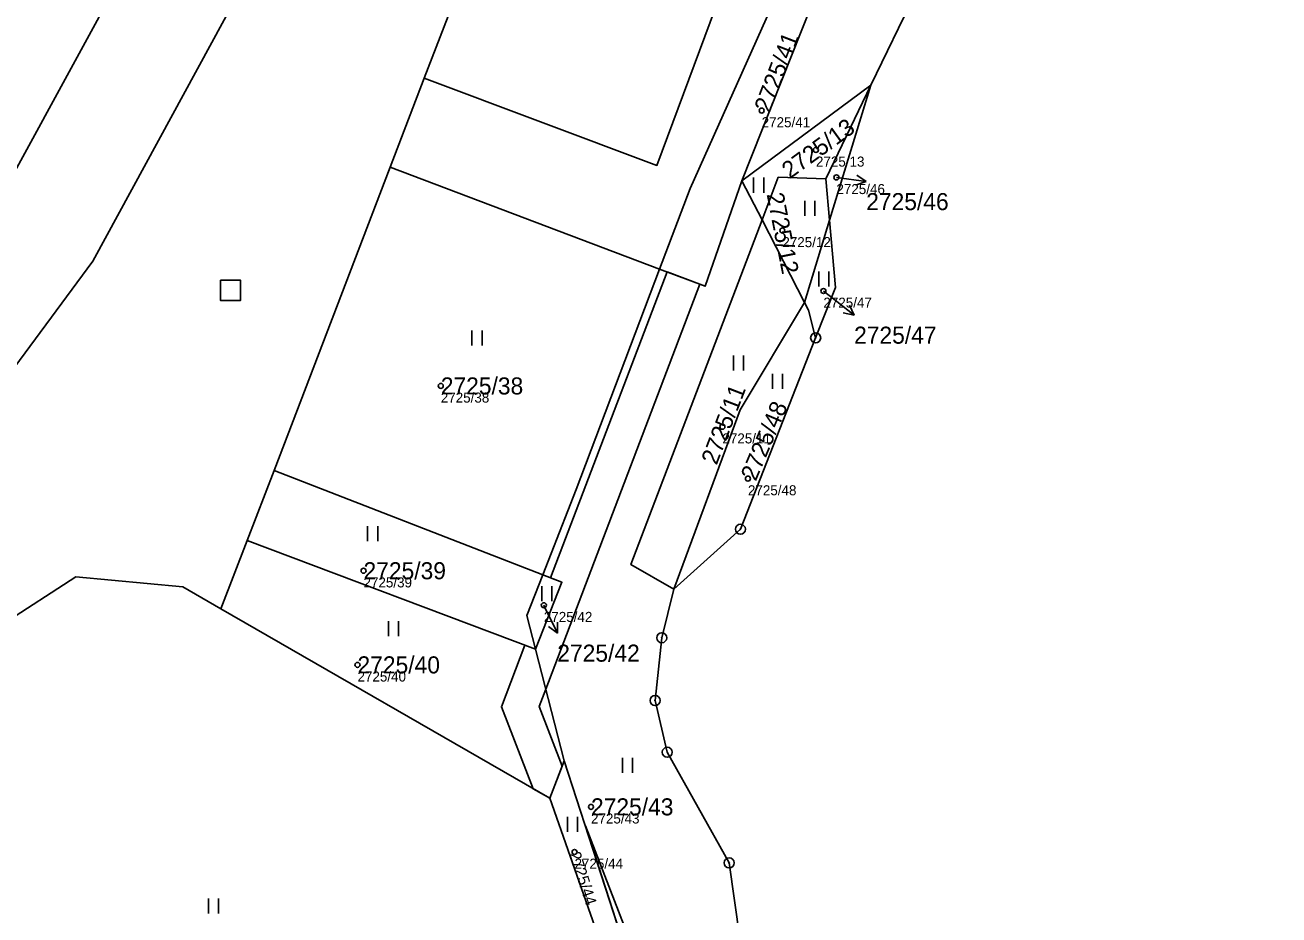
# Model space of a CAD drawing. Extents: x -761891 to -756141, y -1178507 to -1171885.
# Drawn here: x -757478.4 to -757353.4, y -1175258.8 to -1175170.1 of the extents above; entities that cross this region are included whole.
import ezdxf

# ---------------------------------------------------------------- set-up
doc = ezdxf.new("R2010")
doc.units = 0
for name, color, linetype in [('Definiční body', 7, 'Continuous'), ('Hranice parcel', 7, 'Continuous'), ('Parcelní čísla', 7, 'Continuous'), ('Polygon parcely', 7, 'Continuous'), ('Pop  PČ popisy', 7, 'Continuous'), ('Věcná břemena k části', 7, 'Continuous'), ('Značky bodu BP', 7, 'Continuous'), ('Značky kultur', 7, 'Continuous')]:
    doc.layers.add(name, color=color, linetype=linetype)

msp = doc.modelspace()

# ---------------------------------------------------------------- linework, layer by layer
at = {"layer": 'Definiční body'}
for centre in [(-757404.96, -1175178.59), (-757399.55, -1175182.51), (-757397.51, -1175185.25), (-757402.9, -1175190.54), (-757398.81, -1175196.57), (-757436.94, -1175206.03), (-757408.87, -1175210.1), (-757406.33, -1175215.27), (-757444.64, -1175224.45), (-757426.67, -1175227.89), (-757445.24, -1175233.83), (-757421.97, -1175247.98), (-757423.61, -1175252.48)]:
    msp.add_circle(centre, 0.25, dxfattribs=at)
at = {"layer": 'Hranice parcel'}
for p, q in [((-757441.99, -1175184.24), (-757438.59, -1175175.36)), ((-757406.93, -1175185.59), (-757394.07, -1175176.07)), ((-757398.56, -1175185.38), (-757394.07, -1175176.07)), ((-757394.07, -1175176.07), (-757398.19, -1175189.52)), ((-757453.56, -1175214.45), (-757441.99, -1175184.24)), ((-757441.99, -1175184.24), (-757415.13, -1175194.38)), ((-757406.93, -1175185.59), (-757404.92, -1175189.48)), ((-757398.19, -1175189.52), (-757398.56, -1175185.38)), ((-757400.7, -1175197.7), (-757404.92, -1175189.48)), ((-757400.7, -1175197.7), (-757398.19, -1175189.52)), ((-757456.23, -1175221.42), (-757453.56, -1175214.45)), ((-757453.56, -1175214.45), (-757426.78, -1175224.85)), ((-757458.85, -1175228.25), (-757456.23, -1175221.42)), ((-757456.23, -1175221.42), (-757427.51, -1175232.27)), ((-757426.06, -1175247.13), (-757458.85, -1175228.25)), ((-757424.63, -1175243.39), (-757427.51, -1175232.27)), ((-757426.06, -1175247.13), (-757424.63, -1175243.39))]:
    msp.add_line(p, q, dxfattribs=at)
for points in [[(-757482.41, -1175190.14), (-757458.98, -1175147.23), (-757446.75, -1175119.51)], [(-757759.67, -1175374.03), (-757676.64, -1175311.83), (-757625.25, -1175273.6), (-757573.44, -1175245.03), (-757562.54, -1175241.59), (-757525.75, -1175233.12), (-757509.27, -1175227.45), (-757489.69, -1175216.44), (-757484.67, -1175211.22), (-757471.61, -1175193.6), (-757450.77, -1175155.22), (-757437.08, -1175123.32)], [(-757415.13, -1175194.38), (-757412.1, -1175186.35), (-757403.08, -1175166.22), (-757400.01, -1175153.84), (-757397.2, -1175146.02)], [(-757397.2, -1175146.02), (-757396.9, -1175157.13), (-757399.98, -1175168.12), (-757406.93, -1175185.59)], [(-757438.59, -1175175.36), (-757435.41, -1175167.07), (-757428.02, -1175146.92)], [(-757428.02, -1175146.92), (-757404.79, -1175155.45), (-757415.4, -1175184.05), (-757438.59, -1175175.36)], [(-757387.79, -1175160.2), (-757389.65, -1175166.91), (-757394.07, -1175176.07)], [(-757415.13, -1175194.38), (-757410.58, -1175196.1), (-757406.93, -1175185.59)], [(-757398.56, -1175185.38), (-757403.3, -1175185.23), (-757404.92, -1175189.48)], [(-757404.92, -1175189.48), (-757418.01, -1175223.82), (-757413.71, -1175226.27)], [(-757398.19, -1175189.52), (-757397.6, -1175196.21), (-757399.58, -1175201.24)], [(-757426.78, -1175224.85), (-757423.44, -1175216.36), (-757415.13, -1175194.38)], [(-757413.71, -1175226.27), (-757407.09, -1175208.41), (-757400.7, -1175197.7)], [(-757400.7, -1175197.7), (-757400.29, -1175198.49), (-757399.58, -1175201.24)], [(-757399.58, -1175201.24), (-757407.08, -1175220.31), (-757413.71, -1175226.27)], [(-757427.51, -1175232.27), (-757428.38, -1175228.91), (-757426.78, -1175224.85)], [(-757427.51, -1175232.27), (-757424.87, -1175225.59), (-757426.78, -1175224.85)], [(-757540.26, -1175376.92), (-757532.6, -1175339.73), (-757516.55, -1175303.28), (-757501.3, -1175266.83), (-757494.06, -1175242.74), (-757487.89, -1175234.48), (-757473.31, -1175225.04), (-757462.66, -1175226.06), (-757458.85, -1175228.25)], [(-757413.71, -1175226.27), (-757414.92, -1175231.13), (-757415.58, -1175237.38), (-757414.37, -1175242.54), (-757408.2, -1175253.57), (-757407.14, -1175261.08)], [(-757424.63, -1175243.39), (-757418.5, -1175262.33), (-757422.16, -1175273.72)], [(-757424.84, -1175275.98), (-757420, -1175264.47), (-757426.06, -1175247.13)]]:
    msp.add_lwpolyline(points, dxfattribs=at)
at = {"layer": 'Polygon parcely'}
for points in [[(-757625.25, -1175273.6), (-757573.44, -1175245.03), (-757562.54, -1175241.59), (-757525.75, -1175233.12), (-757509.27, -1175227.45), (-757489.69, -1175216.44), (-757484.67, -1175211.22), (-757471.61, -1175193.6), (-757450.77, -1175155.22), (-757437.08, -1175123.32), (-757441.43, -1175121.58), (-757433.01, -1175099.93), (-757430.78, -1175100.8), (-757430.52, -1175103.07), (-757412.28, -1175066.84), (-757390.05, -1175030.7), (-757385.9, -1175026.87), (-757377.98, -1175019.11), (-757353.41, -1174995.04)], [(-757388.33, -1175014.1), (-757398.37, -1175024.37), (-757419.22, -1175058.93), (-757433.84, -1175088.37), (-757438.79, -1175098.92), (-757446.75, -1175119.51), (-757458.98, -1175147.23), (-757482.41, -1175190.14), (-757483.96, -1175192.98), (-757489.54, -1175203.2), (-757510.65, -1175218.51), (-757524.18, -1175224.07), (-757542.25, -1175228.48), (-757551.62, -1175230.45), (-757568.8, -1175234.52), (-757577.41, -1175236.75), (-757607.66, -1175252.42)], [(-757487.89, -1175234.48), (-757473.31, -1175225.04), (-757462.66, -1175226.06), (-757458.85, -1175228.25), (-757456.23, -1175221.42), (-757453.56, -1175214.45), (-757441.99, -1175184.24), (-757438.59, -1175175.36), (-757435.41, -1175167.07), (-757428.02, -1175146.92), (-757424.01, -1175135.98), (-757418.71, -1175121.53), (-757422.64, -1175119.94), (-757429.61, -1175118.24), (-757432.22, -1175125.25), (-757437.08, -1175123.32), (-757450.77, -1175155.22), (-757471.61, -1175193.6), (-757484.67, -1175211.22)], [(-757389.65, -1175166.91), (-757394.07, -1175176.07), (-757398.19, -1175189.52), (-757397.6, -1175196.21), (-757399.58, -1175201.24), (-757407.08, -1175220.31), (-757413.71, -1175226.27), (-757414.92, -1175231.13), (-757415.58, -1175237.38), (-757414.37, -1175242.54), (-757408.2, -1175253.57), (-757407.14, -1175261.08)], [(-757399.98, -1175168.12), (-757406.93, -1175185.59), (-757394.07, -1175176.07), (-757389.65, -1175166.91)]]:
    msp.add_lwpolyline(points, dxfattribs=at)
for points in [[(-757446.75, -1175119.51), (-757495.46, -1175075.24), (-757540.1, -1175126.45), (-757531.38, -1175139.69), (-757482.41, -1175190.14), (-757458.98, -1175147.23)], [(-757404.79, -1175155.45), (-757415.4, -1175184.05), (-757438.59, -1175175.36), (-757441.99, -1175184.24), (-757415.13, -1175194.38), (-757412.1, -1175186.35), (-757403.08, -1175166.22), (-757400.01, -1175153.84), (-757397.2, -1175146.02), (-757424.01, -1175135.98), (-757428.02, -1175146.92)], [(-757415.13, -1175194.38), (-757410.58, -1175196.1), (-757406.93, -1175185.59), (-757399.98, -1175168.12), (-757396.9, -1175157.13), (-757397.2, -1175146.02), (-757400.01, -1175153.84), (-757403.08, -1175166.22), (-757412.1, -1175186.35)], [(-757428.02, -1175146.92), (-757435.41, -1175167.07), (-757438.59, -1175175.36), (-757415.4, -1175184.05), (-757404.79, -1175155.45)], [(-757406.93, -1175185.59), (-757404.92, -1175189.48), (-757403.3, -1175185.23), (-757398.56, -1175185.38), (-757394.07, -1175176.07)], [(-757398.19, -1175189.52), (-757394.07, -1175176.07), (-757398.56, -1175185.38)], [(-757453.56, -1175214.45), (-757426.78, -1175224.85), (-757423.44, -1175216.36), (-757415.13, -1175194.38), (-757441.99, -1175184.24)], [(-757418.5, -1175262.33), (-757422.16, -1175273.72), (-757407.14, -1175261.08), (-757408.2, -1175253.57), (-757414.37, -1175242.54), (-757415.58, -1175237.38), (-757414.92, -1175231.13), (-757413.71, -1175226.27), (-757418.01, -1175223.82), (-757404.92, -1175189.48), (-757406.93, -1175185.59), (-757410.58, -1175196.1), (-757415.13, -1175194.38), (-757423.44, -1175216.36), (-757426.78, -1175224.85), (-757424.87, -1175225.59), (-757427.51, -1175232.27), (-757424.63, -1175243.39)], [(-757400.7, -1175197.7), (-757398.19, -1175189.52), (-757398.56, -1175185.38), (-757403.3, -1175185.23), (-757404.92, -1175189.48)], [(-757407.09, -1175208.41), (-757400.7, -1175197.7), (-757404.92, -1175189.48), (-757418.01, -1175223.82), (-757413.71, -1175226.27)], [(-757400.29, -1175198.49), (-757399.58, -1175201.24), (-757397.6, -1175196.21), (-757398.19, -1175189.52), (-757400.7, -1175197.7)], [(-757413.71, -1175226.27), (-757407.08, -1175220.31), (-757399.58, -1175201.24), (-757400.29, -1175198.49), (-757400.7, -1175197.7), (-757407.09, -1175208.41)], [(-757427.51, -1175232.27), (-757428.38, -1175228.91), (-757426.78, -1175224.85), (-757453.56, -1175214.45), (-757456.23, -1175221.42)], [(-757424.63, -1175243.39), (-757427.51, -1175232.27), (-757456.23, -1175221.42), (-757458.85, -1175228.25), (-757426.06, -1175247.13)], [(-757424.87, -1175225.59), (-757426.78, -1175224.85), (-757428.38, -1175228.91), (-757427.51, -1175232.27)], [(-757426.06, -1175247.13), (-757458.85, -1175228.25), (-757462.66, -1175226.06), (-757473.31, -1175225.04), (-757487.89, -1175234.48), (-757494.06, -1175242.74), (-757501.3, -1175266.83), (-757516.55, -1175303.28), (-757532.6, -1175339.73), (-757540.26, -1175376.92), (-757525.57, -1175366.62), (-757515.98, -1175345.86), (-757490.79, -1175328.04), (-757488.74, -1175329.65), (-757424.84, -1175275.98), (-757420, -1175264.47)], [(-757422.16, -1175273.72), (-757418.5, -1175262.33), (-757424.63, -1175243.39), (-757426.06, -1175247.13), (-757420, -1175264.47), (-757424.84, -1175275.98)]]:
    msp.add_lwpolyline(points, close=True, dxfattribs=at)
at = {"layer": 'Pop  PČ popisy'}
for p, q in [((-757397.51, -1175185.25), (-757394.54, -1175185.67)), ((-757394.54, -1175185.67), (-757395.6, -1175186.02)), ((-757394.54, -1175185.67), (-757395.46, -1175185.03)), ((-757398.81, -1175196.57), (-757398.1, -1175197.13)), ((-757398.1, -1175197.13), (-757395.73, -1175198.98)), ((-757395.73, -1175198.98), (-757396.22, -1175197.97)), ((-757395.73, -1175198.98), (-757396.83, -1175198.76)), ((-757426.67, -1175227.89), (-757426.63, -1175227.98)), ((-757426.63, -1175227.98), (-757425.31, -1175230.68)), ((-757425.31, -1175230.68), (-757425.3, -1175229.56)), ((-757425.31, -1175230.68), (-757426.2, -1175230))]:
    msp.add_line(p, q, dxfattribs=at)
at = {"layer": 'Věcná břemena k části'}
for points in [[(-757424.84, -1175243.93), (-757427.14, -1175237.99), (-757426.48, -1175236.25), (-757411.12, -1175195.9), (-757414.39, -1175194.66), (-757426, -1175225.15), (-757424.87, -1175225.59), (-757427.51, -1175232.27), (-757428.56, -1175231.87), (-757430.89, -1175238), (-757427.72, -1175246.17), (-757426.06, -1175247.13)], [(-757458.9, -1175195.5), (-757458.9, -1175197.5), (-757456.9, -1175197.5), (-757456.9, -1175195.5)], [(-757422.16, -1175273.72), (-757421.08, -1175272.81), (-757417.71, -1175262.32), (-757422.53, -1175249.88), (-757418.5, -1175262.33)]]:
    msp.add_lwpolyline(points, close=True, dxfattribs=at)
at = {"layer": 'Značky bodu BP'}
for centre, radius in [((-757399.58, -1175201.24), 0.5), ((-757399.58, -1175201.24), 0.0303), ((-757407.08, -1175220.31), 0.5), ((-757407.08, -1175220.31), 0.0303), ((-757414.92, -1175231.13), 0.5), ((-757414.92, -1175231.13), 0.0303), ((-757415.58, -1175237.38), 0.5), ((-757415.58, -1175237.38), 0.0303), ((-757414.37, -1175242.54), 0.5), ((-757414.37, -1175242.54), 0.0303), ((-757408.2, -1175253.57), 0.5), ((-757408.2, -1175253.57), 0.0303)]:
    msp.add_circle(centre, radius, dxfattribs=at)
at = {"layer": 'Značky kultur'}
for p, q in [((-757405.76, -1175186.77), (-757405.76, -1175185.27)), ((-757404.76, -1175186.77), (-757404.76, -1175185.27)), ((-757400.65, -1175189.08), (-757400.65, -1175187.58)), ((-757399.65, -1175189.08), (-757399.65, -1175187.58)), ((-757399.25, -1175196.13), (-757399.25, -1175194.63)), ((-757398.25, -1175196.13), (-757398.25, -1175194.63)), ((-757433.83, -1175202.01), (-757433.83, -1175200.51)), ((-757432.83, -1175202.01), (-757432.83, -1175200.51)), ((-757407.78, -1175204.5), (-757407.78, -1175203)), ((-757406.78, -1175204.5), (-757406.78, -1175203)), ((-757403.87, -1175206.32), (-757403.87, -1175204.82)), ((-757402.87, -1175206.32), (-757402.87, -1175204.82)), ((-757444.23, -1175221.5), (-757444.23, -1175220)), ((-757443.23, -1175221.5), (-757443.23, -1175220)), ((-757426.86, -1175227.47), (-757426.86, -1175225.97)), ((-757425.86, -1175227.47), (-757425.86, -1175225.97)), ((-757442.14, -1175230.97), (-757442.14, -1175229.47)), ((-757441.14, -1175230.97), (-757441.14, -1175229.47)), ((-757418.82, -1175244.6), (-757418.82, -1175243.1)), ((-757417.82, -1175244.6), (-757417.82, -1175243.1)), ((-757424.31, -1175250.46), (-757424.31, -1175248.96)), ((-757423.31, -1175250.46), (-757423.31, -1175248.96)), ((-757460.08, -1175258.61), (-757460.08, -1175257.11)), ((-757459.08, -1175258.61), (-757459.08, -1175257.11))]:
    msp.add_line(p, q, dxfattribs=at)

# ---------------------------------------------------------------- texts
at = {"layer": 'Definiční body'}
for s, p in [('2725/41', (-757404.96, -1175180.25)), ('2725/13', (-757399.55, -1175184.17)), ('2725/46', (-757397.51, -1175186.91)), ('2725/12', (-757402.9, -1175192.2)), ('2725/47', (-757398.81, -1175198.23)), ('2725/38', (-757436.94, -1175207.69)), ('2725/11', (-757408.87, -1175211.76)), ('2725/48', (-757406.33, -1175216.93)), ('2725/39', (-757444.64, -1175226.11)), ('2725/42', (-757426.67, -1175229.55)), ('2725/40', (-757445.24, -1175235.49)), ('2725/43', (-757421.97, -1175249.64)), ('2725/44', (-757423.61, -1175254.14))]:
    msp.add_text(s, height=1, dxfattribs=at).set_placement(p)
at = {"layer": 'Parcelní čísla'}
for s, height, rotation, p in [('2725/41', 1.7, 69, (-757404.17, -1175178.89)), ('2725/13', 1.7, 36, (-757402.16, -1175185.45)), ('2725/12', 1.7, 281, (-757404.47, -1175186.93)), ('2725/11', 1.7, 69, (-757409.45, -1175213.99)), ('2725/48', 1.7, 67, (-757405.55, -1175215.6)), ('2725/44', 1.139, 288, (-757424.15, -1175252.66))]:
    msp.add_text(s, height=height, rotation=rotation, dxfattribs=at).set_placement(p)
for s, p in [('2725/46', (-757394.54, -1175188.51)), ('2725/47', (-757395.75, -1175201.82)), ('2725/38', (-757436.94, -1175206.88)), ('2725/39', (-757444.64, -1175225.3)), ('2725/42', (-757425.33, -1175233.51)), ('2725/40', (-757445.24, -1175234.68)), ('2725/43', (-757421.97, -1175248.83))]:
    msp.add_text(s, height=1.7, dxfattribs=at).set_placement(p)

doc.saveas('drawing.dxf')
